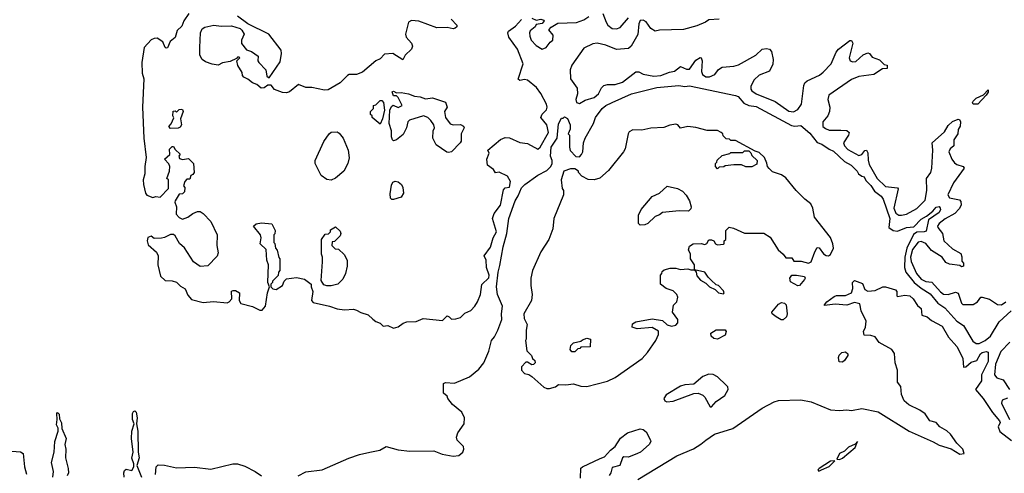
# Model space of a CAD drawing. Extents: x 2380107 to 2585170, y 384273 to 546161.
# Tile 272 of 331: x 2523240 to 2529864, y 466712 to 469762. Entities that reach past the tile are written whole.
import ezdxf

# ---------------------------------------------------------------- set-up
doc = ezdxf.new("R2010")
doc.units = 0

msp = doc.modelspace()

# ---------------------------------------------------------------- linework, layer by layer
at = {"layer": '0CON05XD'}
for points in [[(2524376.7, 469805), (2524343.3, 469755), (2524330.7, 469719.3), (2524299.3, 469690.7), (2524285, 469642.5), (2524252.5, 469615), (2524235, 469573.3), (2524225, 469570), (2524217.5, 469575), (2524203, 469613), (2524165, 469637.5), (2524145, 469636.7), (2524125, 469626.7), (2524076.7, 469575), (2524061.4, 469475), (2524063.2, 469403.2), (2524073.8, 469365), (2524065.8, 469175), (2524075.7, 468965), (2524090, 468835), (2524080.8, 468775), (2524081.2, 468725), (2524070.5, 468685), (2524073.3, 468655), (2524086.1, 468596.1), (2524095, 468583.3), (2524135, 468566.7), (2524155, 468572.5), (2524185, 468570), (2524241.7, 468628.3), (2524240, 468685), (2524230, 468695), (2524247, 468743), (2524250, 468775), (2524243, 468793), (2524213.3, 468825), (2524250, 468855), (2524248.3, 468891.7), (2524265, 468910), (2524275, 468910), (2524285, 468890), (2524318.3, 468858.3), (2524310, 468845), (2524315, 468830), (2524335, 468822.5), (2524375, 468830), (2524410, 468795), (2524412.5, 468735), (2524405, 468722.5), (2524390, 468715), (2524385, 468690), (2524365, 468690), (2524350, 468675), (2524342.5, 468645), (2524350, 468635), (2524347.5, 468605), (2524335, 468592.5), (2524311.7, 468588.3), (2524286.7, 468545), (2524283.8, 468535), (2524293.8, 468505), (2524293.3, 468455), (2524311.7, 468431.7), (2524335, 468422), (2524370, 468435), (2524405, 468460), (2524435, 468472.5), (2524455, 468473.3), (2524475, 468458.8), (2524525.7, 468405.7), (2524568.8, 468315), (2524566.7, 468245), (2524575.9, 468194.1), (2524568.8, 468171.2), (2524505, 468107.5), (2524455, 468102.5), (2524410, 468135), (2524348.8, 468228.8), (2524315, 468257.5), (2524285, 468310), (2524275, 468317.5), (2524255, 468317.5), (2524215, 468296.7), (2524193.6, 468293.6), (2524145, 468290), (2524125, 468307.5), (2524101.7, 468298.3), (2524097.5, 468275), (2524105, 468247.5), (2524159.5, 468199.5), (2524172, 468175), (2524168, 468115), (2524187, 468037), (2524218.3, 468008.3), (2524266.1, 468006.1), (2524295, 467996.7), (2524320.7, 467970.7), (2524353, 467953), (2524370.3, 467910.3), (2524395, 467880.8), (2524475, 467861.1), (2524543.2, 467866.8), (2524635, 467858), (2524650, 467865), (2524666.7, 467885), (2524663.9, 467936.1), (2524675, 467942.5), (2524691.7, 467941.7), (2524717.5, 467925), (2524716.7, 467875), (2524727.5, 467855), (2524805, 467834.3), (2524855, 467809.2), (2524871.2, 467808.8), (2524894, 467835), (2524906.7, 467925), (2524920, 467965), (2524910, 467995), (2524912.5, 468115), (2524902.5, 468145), (2524897, 468217), (2524857.5, 468255), (2524863.3, 468295), (2524858.8, 468315), (2524813.3, 468375), (2524830.5, 468389.5), (2524866.4, 468396.4), (2524935, 468390), (2524957.5, 468345), (2524957, 468323), (2524950, 468315), (2524950, 468265), (2524957, 468257), (2524960, 468225), (2524971.7, 468211.7), (2524983, 468163), (2524990, 468155), (2524990, 468075), (2524980, 468065), (2524978.3, 468041.7), (2524940, 468005), (2524940, 467995), (2524930, 467985), (2524930, 467965), (2524943, 467953), (2524965, 467947.5), (2525007.5, 467975), (2525020, 468005), (2525035, 468020), (2525101.7, 468028.3), (2525155, 468017.5), (2525200, 467985), (2525200, 467965), (2525212.5, 467935), (2525202.5, 467875), (2525215, 467860), (2525325, 467836.2), (2525375, 467818.8), (2525425, 467811.2), (2525485, 467816.7), (2525505, 467810), (2525535, 467793.3), (2525585, 467777.5), (2525615, 467747.5), (2525635, 467732.5), (2525665, 467722.5), (2525685, 467702.5), (2525716.4, 467706.4), (2525755, 467687.5), (2525785, 467696.7), (2525819.3, 467720.7), (2525845, 467730), (2525906.4, 467733.6), (2525955, 467752.5), (2526085, 467740), (2526115, 467770), (2526130, 467765), (2526145, 467747.5), (2526175, 467750), (2526205, 467760.8), (2526235, 467788), (2526275, 467808), (2526300.8, 467835), (2526320, 467865), (2526339.2, 467915), (2526348.7, 467981.3), (2526395, 468026.2), (2526397.3, 468045), (2526381.1, 468095), (2526378.1, 468145), (2526363.8, 468175), (2526406.5, 468233.5), (2526425.5, 468294.5), (2526447.5, 468335), (2526421.1, 468425), (2526431.8, 468458.2), (2526474, 468515), (2526495, 468618.8), (2526505, 468630.8), (2526534.3, 468635.7), (2526541.5, 468675), (2526520.5, 468710.5), (2526465, 468736.7), (2526441.7, 468731.7), (2526427.5, 468755), (2526387.5, 468785), (2526382.5, 468825), (2526397.5, 468865), (2526390, 468885), (2526475, 468956.7), (2526505, 468971.2), (2526535, 468968), (2526605, 468935.8), (2526655, 468929.4), (2526725, 468892.2), (2526741.5, 468905), (2526798.2, 469005), (2526786.7, 469055), (2526746.7, 469105), (2526755, 469126.7), (2526783.2, 469156.8), (2526788.5, 469175), (2526784.4, 469195), (2526745, 469267.1), (2526716.4, 469306.4), (2526655.8, 469355.8), (2526635, 469361.2), (2526605, 469353.3), (2526593.6, 469363.6), (2526627.5, 469465), (2526588.8, 469565), (2526530, 469645), (2526523.3, 469675), (2526527.5, 469685), (2526575, 469720), (2526615, 469763.3)], [(2526142.5, 469765), (2526180, 469725), (2526180, 469715), (2526170, 469705), (2526155, 469700), (2526115, 469710), (2526045, 469707.5), (2525925, 469752), (2525875, 469758), (2525856.2, 469745), (2525834.4, 469664.4), (2525838.8, 469645), (2525876.7, 469605), (2525882.5, 469585), (2525876.1, 469563.9), (2525833.3, 469525), (2525816.7, 469493.3), (2525750, 469535), (2525695, 469531.2), (2525665, 469498.8), (2525636.7, 469485), (2525545, 469410), (2525505, 469393.3), (2525457, 469393), (2525445, 469387.5), (2525395, 469337.5), (2525315, 469291.2), (2525289.3, 469289.3), (2525205, 469307.5), (2525165, 469307.5), (2525115, 469327.5), (2525055, 469277.5), (2525035, 469270), (2525007, 469273), (2524955, 469292.5), (2524931.7, 469321.7), (2524908.3, 469321.7), (2524885, 469303.3), (2524865, 469301.2), (2524836.1, 469326.1), (2524805, 469337.5), (2524775, 469362.5), (2524747.5, 469375), (2524738.3, 469388.3), (2524736.7, 469406.7), (2524707.5, 469455), (2524700, 469485), (2524720, 469505), (2524715, 469510), (2524705, 469510), (2524698.3, 469501.7), (2524655, 469482.5), (2524605, 469472.5), (2524575, 469457.5), (2524535, 469462.5), (2524489.3, 469479.3), (2524467.5, 469495), (2524452.5, 469525), (2524452.5, 469575), (2524456.7, 469675), (2524468.3, 469701.7), (2524485, 469711.2), (2524545, 469726), (2524595, 469718), (2524665, 469721.2), (2524723.6, 469703.6), (2524735, 469692.5), (2524748.8, 469665), (2524732.5, 469625), (2524733, 469603), (2524765, 469560), (2524798.3, 469548.3), (2524845, 469517.5), (2524842.5, 469485), (2524847.5, 469475), (2524896.1, 469426.1), (2524903, 469383), (2524918.3, 469371.7), (2524991.7, 469478.3), (2525002, 469535), (2524997.9, 469557.9), (2524916.7, 469665), (2524773.9, 469733.9), (2524705.7, 469785.7)], [(2526685, 469773.3), (2526715, 469760), (2526745, 469766.7), (2526765, 469760), (2526767.5, 469755), (2526755, 469737.5), (2526715, 469730), (2526707.5, 469715), (2526675, 469687.5), (2526670, 469675), (2526670.7, 469650.7), (2526680, 469625), (2526715, 469588), (2526755, 469564.2), (2526781.2, 469575), (2526808, 469612), (2526826.2, 469625), (2526829.2, 469659.2), (2526800, 469695), (2526815, 469712.5), (2526860.7, 469739.3), (2526985.4, 469744.6), (2527035, 469761.5), (2527069.5, 469785)], [(2527163.8, 469805), (2527185.4, 469745.4), (2527196.5, 469726.5), (2527225, 469704.4), (2527255, 469701.5), (2527279.5, 469710.5), (2527335, 469776)], [(2527945, 469766.7), (2527875, 469761.2), (2527853.3, 469745), (2527795, 469721.1), (2527705, 469696.9), (2527545, 469692.9), (2527515, 469686.2), (2527485, 469703.8), (2527455, 469748.8), (2527435, 469758.8), (2527413.6, 469756.4), (2527404.2, 469735.8), (2527397.9, 469662.1), (2527354, 469585), (2527335, 469569.2), (2527255, 469563.1), (2527182.3, 469592.3), (2527125, 469605.4), (2527095, 469599.6), (2527035, 469570), (2526953.8, 469456.2), (2526942.5, 469425), (2526944.6, 469364.6), (2526991.1, 469301.1), (2526992.7, 469265), (2526981.8, 469225), (2526985, 469205.8), (2527005, 469198.9), (2527045, 469220.5), (2527105, 469239.5), (2527133.3, 469265), (2527154, 469305), (2527170.3, 469319.7), (2527195, 469327.5), (2527245, 469326.5), (2527295, 469342.3), (2527385, 469410.8), (2527405, 469411.4), (2527435, 469397.1), (2527505, 469381.8), (2527552.9, 469387.1), (2527611.1, 469408.9), (2527645, 469417.5), (2527685, 469448.1), (2527725, 469428.8), (2527745, 469430), (2527789, 469491), (2527817.6, 469507.6), (2527825.4, 469505.4), (2527831.5, 469485), (2527827.7, 469415), (2527832.5, 469395), (2527855, 469377.8), (2527881.1, 469378.9), (2527915.6, 469394.4), (2527941.7, 469428.3), (2527965, 469444.2), (2528045, 469451.1), (2528075, 469459.4), (2528191.2, 469525), (2528235, 469563.3), (2528265, 469568.8), (2528283.6, 469563.6), (2528297.7, 469547.7), (2528308, 469495), (2528305.8, 469464.2), (2528283.9, 469416.1), (2528215, 469390), (2528181.5, 469358.5), (2528158.2, 469315), (2528157.8, 469295), (2528165, 469283.1), (2528195, 469263.2), (2528322.1, 469212.1), (2528415, 469147.8), (2528445, 469142.7), (2528475, 469158.8), (2528499.3, 469195), (2528515, 469320)], [(2528515, 469320), (2528522.3, 469337.7), (2528537.8, 469352.2), (2528619.4, 469390.6), (2528645, 469408.9), (2528698.6, 469465), (2528732.9, 469545), (2528747.5, 469565), (2528825, 469623.3), (2528835, 469622.5), (2528843.8, 469605), (2528819.4, 469505), (2528826, 469485), (2528845, 469478.5), (2528865, 469481.8), (2528915, 469527.1), (2528945, 469539.2), (2528956.7, 469535), (2528975, 469510.8), (2529025, 469493.1), (2529055, 469461.2), (2529076.4, 469456.4), (2529075, 469433.8), (2529045, 469432.5), (2528986.7, 469395), (2528885, 469380.8), (2528835, 469360.9), (2528684, 469255), (2528676, 469225), (2528689.2, 469175), (2528687.1, 469145), (2528675.7, 469115), (2528643.3, 469075), (2528642.9, 469045), (2528659.8, 469029.8), (2528685, 469018.9), (2528765, 469019.4), (2528805, 469018), (2528820, 469005), (2528815.6, 468985), (2528781.9, 468935), (2528789.5, 468915), (2528810.1, 468890.1), (2528885, 468849.1), (2528905, 468856.5), (2528925, 468882.9), (2528936.1, 468886.1), (2528945, 468867.5), (2528946.9, 468816.9), (2528955, 468788), (2529007.8, 468695), (2529065, 468640), (2529145, 468632.5), (2529148.8, 468625), (2529121.2, 468495), (2529135, 468461.8), (2529155, 468448.2), (2529172.5, 468447.5), (2529205, 468454.3), (2529275, 468492.9), (2529331.7, 468548.3), (2529341.9, 468615), (2529341.2, 468695), (2529368.6, 468735), (2529375.6, 468765), (2529382.5, 468885), (2529377.5, 468935), (2529460.5, 469009.5), (2529485, 469052), (2529515, 469077.1), (2529553.6, 469093.6), (2529562, 469092), (2529570, 469075), (2529566.1, 469046.1), (2529554.2, 469025), (2529550, 468995), (2529524.3, 468955.7), (2529523.3, 468915), (2529500, 468895), (2529491.2, 468875), (2529510, 468825), (2529529.3, 468799.3), (2529545, 468788.1), (2529587.5, 468775), (2529593.3, 468765), (2529521.1, 468665), (2529484.3, 468585), (2529495, 468564.2), (2529561.7, 468551.7), (2529570.8, 468540.8), (2529572.9, 468515), (2529560.3, 468489.7), (2529530.2, 468459.8), (2529465, 468424.4), (2529425, 468391.4), (2529414.4, 468375), (2529415.8, 468365), (2529447.1, 468325), (2529456.2, 468275), (2529515, 468221.2), (2529570.7, 468190.7), (2529578.3, 468168.3), (2529578.3, 468138.3), (2529590, 468125), (2529590, 468105), (2529575, 468100), (2529565, 468110), (2529495, 468118.8), (2529470.8, 468130.8), (2529445, 468166.2), (2529375, 468210), (2529335, 468256.5), (2529305, 468270), (2529285, 468265.6), (2529245, 468216.4), (2529231.9, 468165), (2529237.1, 468137.1), (2529274.1, 468055), (2529305, 468016.9), (2529335, 468001.1), (2529376.9, 467996.9), (2529435, 467931.4), (2529455, 467916.9), (2529485, 467915.6), (2529535, 467929.2), (2529554.1, 467924.1), (2529576.4, 467856.4), (2529585, 467847.5), (2529655, 467846.7), (2529682.5, 467865), (2529705, 467897.5), (2529715, 467897.5), (2529765, 467882.5), (2529818.3, 467848.3), (2529845, 467845.8), (2529875, 467864.4)], [(2525596.2, 466853.8), (2525663.3, 466866.7), (2525705, 466891.2), (2525785, 466870), (2525865, 466860.8), (2526025, 466864), (2526081.7, 466841.7), (2526155, 466827.5), (2526195, 466832.9), (2526222, 466855), (2526228.8, 466875), (2526225, 466892.5), (2526182.5, 466935), (2526177.5, 466955), (2526186.7, 466985), (2526230, 467045), (2526233.3, 467085), (2526215, 467122.5), (2526152.5, 467175), (2526120, 467215), (2526115, 467230), (2526091.7, 467251.7), (2526090, 467315), (2526105, 467322.5), (2526165, 467317.5), (2526265, 467360), (2526328.3, 467411.7), (2526361.2, 467455), (2526395.8, 467534.2), (2526413.3, 467605), (2526435, 467630), (2526457.5, 467675), (2526483, 467747), (2526481.2, 467785), (2526488.9, 467835), (2526455, 467913.8), (2526446.5, 467965), (2526458.1, 468065), (2526470.9, 468109.1), (2526492.2, 468235), (2526517.3, 468325), (2526531.4, 468425), (2526572.5, 468545), (2526593, 468577), (2526615, 468632.5), (2526637.5, 468655), (2526725, 468717.5), (2526785, 468747.5), (2526812.5, 468775), (2526822.5, 468795), (2526822.5, 468815), (2526810, 468845), (2526816, 468905), (2526855.8, 468965), (2526865, 469062.5), (2526885, 469100), (2526895, 469100), (2526905, 469110), (2526925, 469097.5), (2526942.5, 469055), (2526943, 469027), (2526930, 468995), (2526937.5, 468985), (2526937.5, 468905), (2526943, 468883), (2526981.7, 468841.7), (2527005, 468840), (2527020, 468855), (2527027.5, 468875), (2527032.5, 468935), (2527043.3, 468965), (2527100, 469065), (2527113.3, 469105), (2527157.5, 469165), (2527182.5, 469185), (2527225, 469206.2), (2527355.9, 469264.1), (2527525, 469307.5), (2527675, 469320), (2527715, 469314), (2527745, 469316.7), (2528055, 469253.3), (2528072.5, 469245), (2528111.7, 469201.7), (2528145.8, 469185.8), (2528195, 469178), (2528431.1, 469051.1), (2528455, 469045.6), (2528495, 469050), (2528555, 468998.8), (2528605, 468937.5), (2528636.7, 468925), (2528685, 468890.8), (2528715, 468878.1), (2528789.6, 468809.6), (2528832.5, 468785), (2528873.3, 468745), (2528883.3, 468725), (2528905, 468711.2), (2528920, 468705), (2528931.5, 468681.5), (2528965, 468648.1), (2528990.5, 468610.5), (2529034.5, 468575), (2529049.6, 468555), (2529093.8, 468425), (2529087.5, 468365), (2529115, 468344.7), (2529145, 468340.3), (2529204.7, 468365.3), (2529255, 468370), (2529305, 468422.2), (2529339.4, 468440.6), (2529384, 468476), (2529405, 468501.9), (2529425, 468505.5), (2529433.1, 468495), (2529435.4, 468485), (2529426.5, 468465), (2529353.2, 468416.8), (2529338.8, 468341.2), (2529325, 468335.4), (2529275, 468333.9), (2529252.3, 468317.7), (2529208.3, 468225), (2529195.2, 468165), (2529191.9, 468095), (2529200.7, 468065), (2529256.3, 467996.3), (2529305, 467956), (2529365, 467917.9), (2529416, 467856), (2529464.7, 467824.7), (2529545, 467735.6), (2529588.2, 467705), (2529651.6, 467601.6), (2529675, 467585.4), (2529695, 467585.9), (2529735, 467604.7), (2529771.5, 467635), (2529829, 467731), (2529909.1, 467805)], [(2526125, 468868.8), (2526112.3, 468872.3), (2526041.7, 468921.7), (2526018.8, 468965), (2526021.2, 469015), (2526030, 469035), (2526026.7, 469055), (2526006.7, 469085), (2525985, 469103.8), (2525955.9, 469115.9), (2525862.7, 469087.3), (2525851.2, 469075), (2525842.5, 469035), (2525819.1, 468990.9), (2525775, 468953.8), (2525755, 468948.8), (2525746.7, 468955), (2525740, 468975), (2525740, 469015), (2525725.7, 469065), (2525730, 469155), (2525741.7, 469178.3), (2525753, 469187), (2525785, 469171.2), (2525812.5, 469185), (2525785, 469240), (2525775, 469250), (2525755, 469250), (2525745, 469277.5), (2525755, 469282.5), (2525775, 469270), (2525805, 469272.5), (2525855, 469264), (2525895, 469249.2), (2525935, 469244), (2525969.3, 469229.3), (2526017.7, 469237.7), (2526105, 469207.5), (2526116.2, 469175), (2526097.5, 469145), (2526103.9, 469103.9), (2526135, 469062.5), (2526156.4, 469056.4), (2526205, 469058.8), (2526225, 469046.7), (2526230, 469035), (2526208.8, 468995), (2526208.8, 468945), (2526203.8, 468935), (2526145, 468874), (2526125, 468868.8)], [(2529655, 469194), (2529650, 469205), (2529653.8, 469215), (2529675, 469234), (2529722.7, 469257.3), (2529755, 469290), (2529756.2, 469275), (2529742.5, 469255), (2529685, 469194.4), (2529655, 469194)], [(2525665, 469060), (2525610, 469105), (2525610, 469115), (2525600, 469125), (2525600, 469145), (2525620, 469165), (2525620, 469185), (2525635, 469190), (2525665, 469220), (2525675, 469220), (2525686.4, 469206.4), (2525693.8, 469155), (2525680, 469095), (2525665, 469060)], [(2524255, 469030), (2524242.5, 469045), (2524258.3, 469061.7), (2524277, 469103), (2524270, 469115), (2524271.7, 469148.3), (2524285, 469150), (2524295, 469140), (2524311.7, 469158.3), (2524325, 469160), (2524335, 469157.5), (2524340, 469145), (2524322.5, 469095), (2524327.5, 469055), (2524319.3, 469040.7), (2524305, 469032.5), (2524255, 469030)], [(2526785, 467282), (2526805, 467283.3), (2526845, 467293.3), (2526865, 467310), (2526915, 467307.5), (2526965, 467313.3), (2527015, 467298.8), (2527055, 467296), (2527195, 467331.5), (2527245, 467356.5), (2527428.1, 467485), (2527464.4, 467525), (2527520, 467605), (2527536.7, 467645), (2527537, 467667), (2527495, 467692.5), (2527393.6, 467683.6), (2527360, 467695), (2527361.7, 467718.3), (2527385, 467730), (2527495, 467750), (2527565, 467740), (2527595, 467710), (2527625, 467702.5), (2527655, 467707.5), (2527667.5, 467725), (2527667, 467747), (2527632.5, 467795), (2527638.3, 467841.7), (2527660, 467865), (2527667, 467897), (2527660, 467915), (2527635, 467940), (2527590, 467955), (2527550, 467985), (2527550, 468045), (2527560, 468055), (2527561.7, 468068.3), (2527575, 468080), (2527615, 468092.5), (2527655, 468092.5), (2527685, 468082.5), (2527735, 468087.5), (2527755, 468080), (2527780, 468080), (2527780, 468115), (2527752.5, 468155), (2527752.5, 468185), (2527740, 468215), (2527745, 468240), (2527770, 468255), (2527825, 468256.7), (2527849.3, 468250.7), (2527863, 468257), (2527875, 468282.5), (2527895, 468282.5), (2527910, 468275), (2527920, 468255), (2527935, 468247.5), (2527975, 468252.5), (2527980, 468255), (2527980, 468275), (2527990, 468285), (2527990, 468345), (2528013, 468367), (2528041.7, 468361.7), (2528117, 468327), (2528245, 468326.7), (2528289.3, 468299.3), (2528342.5, 468215), (2528376.4, 468186.4), (2528395, 468160), (2528435, 468160), (2528448.3, 468138.3), (2528497.7, 468137.7), (2528545.5, 468124.5), (2528563.8, 468135), (2528588.3, 468201.7), (2528605, 468230), (2528618.3, 468228.3), (2528648.3, 468188.3), (2528665, 468176.2), (2528680, 468175), (2528695, 468183.8), (2528714.2, 468225), (2528710.8, 468255), (2528695, 468297.5), (2528587.5, 468435), (2528576.7, 468495), (2528562.5, 468525), (2528522.5, 468555), (2528462.5, 468615), (2528395, 468700), (2528365, 468720), (2528305, 468740), (2528281.7, 468761.7), (2528270, 468775), (2528267, 468797), (2528250, 468835), (2528215, 468870), (2528188.3, 468878.3), (2528055, 468950), (2528025, 468950), (2528015, 468960), (2527991.7, 468961.7), (2527971.7, 468981.7), (2527970, 468995), (2527960, 469005), (2527935, 469016.7), (2527865, 469017.5), (2527788.3, 469038.3), (2527735, 469043.3), (2527685, 469032.5), (2527667.5, 469055), (2527655, 469060), (2527613, 469053), (2527573, 469037), (2527485, 469033.3), (2527425, 469020), (2527365, 469022.5), (2527340.7, 469009.3), (2527332.5, 468995), (2527312.5, 468895), (2527302.5, 468875), (2527201.7, 468748.3), (2527143.6, 468696.4), (2527105, 468686.7), (2527065, 468687.5), (2527020.7, 468710.7), (2527000, 468735), (2527000, 468745), (2526975, 468760), (2526945, 468760), (2526900, 468745), (2526882.5, 468685), (2526888.3, 468628.3), (2526897.5, 468615), (2526897.5, 468585), (2526833.3, 468425), (2526827.5, 468355), (2526800, 468285), (2526745, 468202.5), (2526688.8, 468075), (2526678.8, 468025), (2526678, 467975), (2526687.5, 467915), (2526682.5, 467875), (2526632, 467785), (2526633.6, 467753.6), (2526653, 467713), (2526646.7, 467675), (2526647.5, 467615), (2526642.5, 467605), (2526652.5, 467535), (2526682.5, 467505), (2526690, 467485), (2526705, 467470), (2526707.5, 467455), (2526697, 467443), (2526685, 467442.5), (2526655, 467460), (2526645, 467460), (2526615, 467427.5), (2526616.2, 467406.2), (2526635, 467383.8), (2526665, 467376.7), (2526684.1, 467364.1), (2526765, 467292), (2526785, 467282)], [(2525335, 468682.5), (2525305, 468687.5), (2525267.5, 468715), (2525227.5, 468795), (2525227.5, 468815), (2525285, 468942.5), (2525322.5, 468995), (2525335, 469006.7), (2525375, 469007.5), (2525389.3, 468999.3), (2525416.7, 468965), (2525450, 468885), (2525456.1, 468833.9), (2525446.7, 468795), (2525420, 468745), (2525365, 468697.5), (2525335, 468682.5)], [(2527935, 468760), (2527920, 468775), (2527920, 468795), (2527930, 468805), (2527931.7, 468818.3), (2527965, 468850), (2528017, 468863), (2528025, 468870), (2528105, 468870), (2528115, 468880), (2528145, 468880), (2528158.3, 468868.3), (2528165, 468850), (2528200, 468815), (2528198.3, 468791.7), (2528165, 468772.5), (2528125, 468772.5), (2528095, 468787.5), (2528045, 468787.5), (2527985, 468780), (2527977, 468773), (2527945, 468770), (2527935, 468760)], [(2525755, 468554.2), (2525744.4, 468554.4), (2525735, 468563.3), (2525732.5, 468592.5), (2525741.2, 468648.8), (2525750.9, 468669.1), (2525765, 468677.5), (2525785, 468671.9), (2525809.2, 468655), (2525817.5, 468635), (2525820.8, 468595), (2525805, 468568), (2525755, 468554.2)], [(2527415, 468380), (2527401.7, 468391.7), (2527403, 468447), (2527420, 468485), (2527495, 468572.5), (2527543.6, 468596.4), (2527595, 468642.5), (2527665, 468627.5), (2527698.3, 468608.3), (2527723.6, 468583.6), (2527746.7, 468545), (2527757, 468503), (2527755, 468490), (2527740, 468475), (2527676.4, 468476.4), (2527563.6, 468466.4), (2527545, 468450), (2527515, 468440), (2527465, 468392.5), (2527445, 468382.5), (2527415, 468380)], [(2525335, 467972.5), (2525305, 467972.5), (2525285, 467980), (2525268.3, 468008.3), (2525277.5, 468135), (2525277.5, 468165), (2525270, 468185), (2525270, 468285), (2525295, 468320), (2525318.3, 468321.7), (2525330, 468335), (2525331.7, 468348.3), (2525365, 468370), (2525395, 468340), (2525400, 468325), (2525395, 468310), (2525358.3, 468271.7), (2525341.7, 468268.3), (2525340, 468245), (2525361.7, 468221.7), (2525385, 468220), (2525423, 468183), (2525442.5, 468145), (2525442.5, 468105), (2525432.5, 468055), (2525413, 468017), (2525380, 467985), (2525335, 467972.5)], [(2527975, 467920), (2527980, 467925), (2527975, 467940), (2527940, 467975), (2527925, 467980), (2527890.7, 468010.7), (2527870.7, 468030.7), (2527850, 468065), (2527780, 468080), (2527790, 468065), (2527795, 468040), (2527820.7, 468010.7), (2527855, 467990), (2527880, 467965), (2527918.3, 467948.3), (2527940, 467925), (2527975, 467920)], [(2528475, 467972.9), (2528425, 467999.2), (2528421.1, 468025), (2528434.2, 468045), (2528465, 468045.4), (2528518.8, 468035), (2528523.8, 468025), (2528520, 468015), (2528485, 467974.3), (2528475, 467972.9)], [(2528655, 467840), (2528653.3, 467845), (2528670, 467865), (2528719.3, 467900.7), (2528735, 467906.7), (2528795, 467907.5), (2528835, 467926.7), (2528845.8, 467954.2), (2528843.1, 467995), (2528855, 468009.2), (2528909.3, 467989.3), (2528925, 467948.8), (2528945, 467937.5), (2528995, 467942), (2529046.7, 467965), (2529065, 467966.9), (2529132.5, 467945), (2529140, 467935), (2529140, 467905), (2529145, 467900), (2529195, 467910), (2529227.5, 467905), (2529250, 467885), (2529280.5, 467840.5), (2529305, 467820), (2529310, 467775), (2529345, 467763.3), (2529375, 467740), (2529445, 467702.5), (2529487.5, 467627.5), (2529544, 467565), (2529576.2, 467505), (2529583.8, 467485), (2529590, 467425), (2529605, 467427.5), (2529640.8, 467459.2), (2529678.5, 467471.5), (2529702.9, 467515), (2529715, 467524.3), (2529742, 467532), (2529755, 467526.7), (2529754.5, 467465), (2529710.8, 467375), (2529711.2, 467335), (2529670, 467275), (2529722, 467215), (2529785, 467121.2), (2529832.5, 467065), (2529835.6, 467054.4), (2529822.5, 467025), (2529833.6, 466993.6), (2529912.9, 466932.9)], [(2527399.4, 466670.6), (2527661.1, 466828.9), (2527773.8, 466876.2), (2527823, 466907), (2527855, 466935.6), (2527915, 466974.5), (2528037.3, 467012.7), (2528235, 467150), (2528315, 467192.2), (2528345, 467201.1), (2528495, 467206.4), (2528565, 467193.8), (2528695, 467139.6), (2528755, 467133.3), (2528805, 467139.3), (2528835.3, 467135.3), (2528905, 467148.5), (2529015.7, 467125), (2529224.3, 466995), (2529385, 466924.3), (2529425, 466901.4), (2529506, 466876), (2529565, 466840), (2529593.3, 466845), (2529584.4, 466875), (2529544.3, 466914.3), (2529500.9, 466975), (2529477.2, 466997.2), (2529429.5, 467025), (2529404.7, 467054.7), (2529362.2, 467065), (2529331.7, 467111.7), (2529296.2, 467136.2), (2529222.1, 467172.1), (2529190.4, 467200.4), (2529172.2, 467242.2), (2529168.1, 467295), (2529145.8, 467325.8), (2529145.6, 467405), (2529129.2, 467455), (2529125, 467516.7), (2529108, 467545), (2529022.5, 467592.5), (2528995, 467628.8), (2528965, 467638.8), (2528921.7, 467641.7), (2528917.5, 467665), (2528930, 467695), (2528933.3, 467735), (2528900, 467805), (2528892.5, 467852.5), (2528855, 467860.6), (2528805, 467842.9), (2528725, 467850), (2528655, 467840)], [(2528375, 467744), (2528362.5, 467745), (2528330, 467765), (2528302.5, 467785), (2528300, 467795), (2528345, 467850), (2528365, 467861.2), (2528385, 467856.2), (2528395.9, 467845.9), (2528402.5, 467785), (2528397.5, 467765), (2528375, 467744)], [(2527935, 467614), (2527908.8, 467618.8), (2527892.5, 467635), (2527890, 467655), (2527925, 467676.2), (2527985.8, 467675.8), (2527993.3, 467665), (2527985, 467640), (2527935, 467614)], [(2526975, 467530), (2526955, 467530), (2526942.5, 467545), (2526948.3, 467571.7), (2526965, 467590), (2527015, 467600), (2527025, 467610), (2527055, 467620), (2527080, 467615), (2527078.3, 467561.7), (2527015, 467560), (2527008.3, 467551.7), (2526995, 467550), (2526975, 467530)], [(2529900.9, 467595), (2529839.5, 467530.5), (2529804.7, 467445), (2529798.2, 467375), (2529814, 467355), (2529855, 467340.6), (2529899.2, 467275)], [(2528775, 467460), (2528751.7, 467461.7), (2528748.3, 467491.7), (2528753, 467507), (2528770, 467525), (2528795, 467530), (2528810, 467515), (2528810, 467505), (2528789.3, 467470.7), (2528775, 467460)], [(2527895, 467160), (2527926.1, 467193.9), (2527982.7, 467235), (2528005.6, 467275.6), (2528002.8, 467292.8), (2527993.1, 467305), (2527935, 467361.9), (2527905, 467376.7), (2527875, 467378.1), (2527835, 467362.2), (2527775, 467312.5), (2527715, 467307.3), (2527685, 467298.5), (2527589.7, 467240.3), (2527574, 467215), (2527580, 467200), (2527593, 467193), (2527635, 467196.9), (2527775, 467248), (2527805, 467251.2), (2527835, 467238), (2527848.8, 467225), (2527885, 467160), (2527895, 467160)], [(2529885, 467217.5), (2529850, 467205), (2529845.8, 467184.2), (2529898.2, 467075)], [(2523942.5, 466685), (2523940, 466715), (2523945, 466730), (2523955, 466740), (2523995, 466730), (2524007.5, 466755), (2524007.5, 466775), (2523994, 466814), (2524002.9, 466855), (2523991.2, 466945), (2523993.3, 466995), (2524010, 467045), (2523998, 467075), (2523998.8, 467115), (2524005, 467127.5), (2524015, 467132.5), (2524022.3, 467122.3), (2524029.5, 467085), (2524025.7, 467045), (2524034.4, 466995), (2524036.5, 466855), (2524044.4, 466815), (2524026.7, 466765), (2524060, 466685)], [(2523463.3, 466685), (2523466.7, 466725), (2523453.9, 466783.9), (2523471.2, 466855), (2523476.7, 466925), (2523497.5, 466995), (2523497.5, 467015), (2523487, 467037), (2523492.5, 467075), (2523490, 467115), (2523495, 467120), (2523505, 467110), (2523508.3, 467078.3), (2523521.7, 467051.7), (2523523, 467013), (2523552.5, 466945), (2523543.3, 466905), (2523550, 466875), (2523547, 466817), (2523566.7, 466745), (2523567.5, 466715), (2523560, 466695)], [(2527011.7, 466678.3), (2527015, 466746.7), (2527025, 466756.2), (2527145, 466812), (2527175, 466823.3), (2527213.4, 466866.6), (2527246.8, 466893.2), (2527281.7, 466948.3), (2527329.2, 466985), (2527415, 467012), (2527435, 467006), (2527455, 466990), (2527484.2, 466934.2), (2527485.7, 466925), (2527475, 466906), (2527416.2, 466855), (2527395, 466844.2), (2527335, 466820), (2527305, 466822), (2527295, 466816.2), (2527276.2, 466765), (2527225, 466750), (2527216.2, 466715), (2527205, 466697.5)], [(2528755, 466804.4), (2528775.9, 466814.1), (2528861.2, 466885), (2528876.7, 466926.7), (2528861.2, 466908.8), (2528815, 466887.9), (2528788.5, 466861.5), (2528755.5, 466845), (2528737.5, 466807.5), (2528755, 466804.4)], [(2523155, 466864.2), (2523245, 466857.1), (2523263.8, 466845), (2523272.5, 466755), (2523285.8, 466705.8)], [(2525114.2, 466695.8), (2525165, 466722), (2525275, 466736), (2525455, 466813.8), (2525525, 466838.8), (2525596.2, 466853.8)], [(2528615, 466726.7), (2528635, 466734.5), (2528685, 466756.9), (2528722.5, 466795), (2528695, 466794.3), (2528619.2, 466745), (2528610, 466735), (2528615, 466726.7)], [(2524154.3, 466705), (2524158, 466755), (2524171.2, 466768.8), (2524215, 466767.5), (2524295, 466748), (2524415, 466753.3), (2524525, 466740.8), (2524674.1, 466775.9), (2524705, 466776.2), (2524755, 466760), (2524825, 466724), (2524865.5, 466695.5)]]:
    msp.add_lwpolyline(points, dxfattribs=at)

doc.saveas('drawing.dxf')
